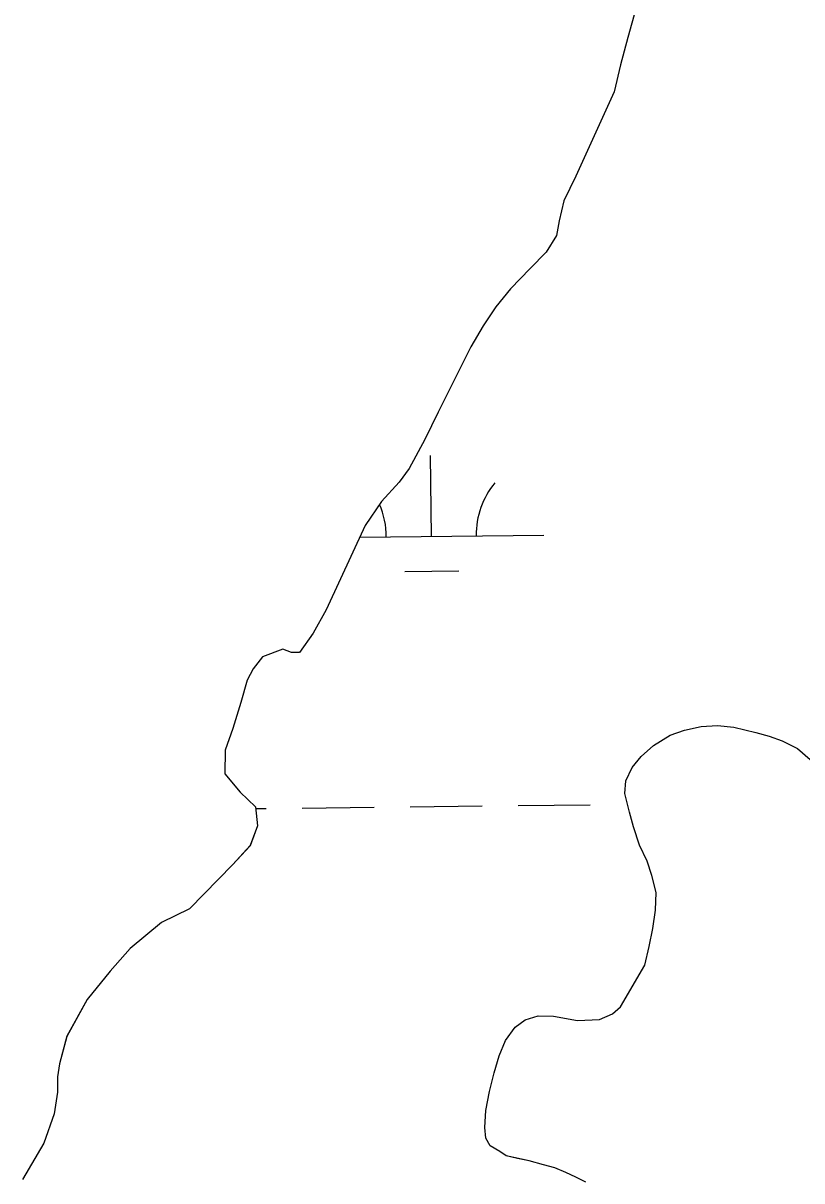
# Model space of a CAD drawing. Extents: x 3683613 to 3738215, y 469626 to 495384.
# Drawn here: x 3717850 to 3718196, y 490601 to 491115 of the extents above; entities that cross this region are included whole.
import ezdxf

# ---------------------------------------------------------------- set-up
doc = ezdxf.new("R2010")
doc.units = 0
doc.layers.add('V-TOPO-SHOR', color=7, linetype='Continuous')
doc.layers.add('V-WETL-SWMP', color=7, linetype='Continuous')

msp = doc.modelspace()

# ---------------------------------------------------------------- linework, layer by layer
at = {"layer": 'V-TOPO-SHOR'}
for points in [[(3718122.48, 491121.37), (3718118.9, 491108.71), (3718115.71, 491096.58), (3718112.78, 491084.58), (3718095.78, 491047.09), (3718090.5, 491036.12), (3718088.34, 491027.12), (3718087.2, 491020.6), (3718082.68, 491013.28), (3718075.56, 491005.94), (3718066.75, 490997.03), (3718060.27, 490988.92), (3718054.59, 490980.55), (3718049.17, 490971.14), (3718040.66, 490954.29), (3718034.61, 490942.14), (3718028.68, 490929.99), (3718021.71, 490917.18), (3718017.32, 490911.04), (3718009.42, 490902.53), (3718002.18, 490891.8), (3717984.8, 490854.32), (3717979.12, 490843.99), (3717973.05, 490835.36), (3717969.4, 490835.34), (3717965.62, 490836.88), (3717956.64, 490833.45), (3717952.37, 490828.08), (3717949.8, 490822.99), (3717946.98, 490813.2), (3717943.4, 490801.58), (3717939.94, 490791.92), (3717939.86, 490781.37), (3717946.68, 490773.33), (3717953.49, 490766.72), (3717954.32, 490758.39), (3717951.11, 490749.52), (3717943.34, 490741.13), (3717924.17, 490721.49), (3717911.69, 490715.42), (3717897.81, 490703.75), (3717888.88, 490693.67), (3717878.66, 490681.11), (3717869.63, 490664.78), (3717866.44, 490652.51), (3717865.56, 490646.77), (3717865.46, 490640), (3717863.96, 490630.35), (3717859.47, 490617.3), (3717849.92, 490601.22)], [(3718100.19, 490599.9), (3718095.75, 490602.22), (3718091.31, 490604.28), (3718086.48, 490606.33), (3718081.39, 490607.74), (3718075, 490609.4), (3718069.92, 490610.54), (3718064.83, 490611.69), (3718061.96, 490613.62), (3718057.78, 490616.07), (3718055.8, 490619.58), (3718055.39, 490624.27), (3718055.87, 490631.82), (3718057.38, 490640.29), (3718059.55, 490648.51), (3718061.72, 490656.08), (3718064.55, 490662.99), (3718068.81, 490668.88), (3718073.36, 490672.16), (3718079.08, 490673.88), (3718085.85, 490673.79), (3718096.54, 490671.76), (3718106.3, 490672.21), (3718112.15, 490674.71), (3718115.65, 490677.85), (3718126.48, 490696.41), (3718128.39, 490704.75), (3718130.04, 490712.7), (3718131.17, 490720.78), (3718131.51, 490728.73), (3718129.52, 490736.27), (3718127.53, 490742.64), (3718124.1, 490749.79), (3718121.46, 490757.84), (3718119.6, 490764.34), (3718117.6, 490772.67), (3718117.96, 490778.27), (3718120.79, 490784.28), (3718124.8, 490789.11), (3718130.24, 490794.09), (3718137.77, 490798.56), (3718144.01, 490800.81), (3718151.42, 490802.42), (3718158.71, 490802.84), (3718166.01, 490802.23), (3718175.79, 490799.81), (3718181.66, 490798.15), (3718187.4, 490796.1), (3718194.32, 490792.75), (3718199.95, 490787.83)]]:
    msp.add_lwpolyline(points, dxfattribs=at)
at = {"layer": 'V-WETL-SWMP'}
for p, q in [((3718122.48, 491121.37), (3718118.9, 491108.71)), ((3718118.9, 491108.71), (3718115.71, 491096.58)), ((3718115.71, 491096.58), (3718112.78, 491084.57)), ((3718112.78, 491084.57), (3718095.78, 491047.09)), ((3718095.78, 491047.09), (3718090.5, 491036.12)), ((3718090.5, 491036.12), (3718088.34, 491027.12)), ((3718088.34, 491027.12), (3718087.2, 491020.6)), ((3718087.2, 491020.6), (3718082.68, 491013.28)), ((3718082.68, 491013.28), (3718075.56, 491005.94)), ((3718075.56, 491005.94), (3718066.75, 490997.03)), ((3718066.75, 490997.03), (3718060.28, 490988.92)), ((3718060.28, 490988.92), (3718054.59, 490980.55)), ((3718054.59, 490980.55), (3718049.17, 490971.14)), ((3718049.17, 490971.14), (3718040.66, 490954.29)), ((3718040.66, 490954.29), (3718034.61, 490942.14)), ((3718034.61, 490942.14), (3718028.68, 490929.99)), ((3718028.68, 490929.99), (3718021.72, 490917.18)), ((3718031.6, 490886.96), (3718031.18, 490922.96)), ((3718021.72, 490917.18), (3718017.32, 490911.04)), ((3718017.32, 490911.04), (3718009.42, 490902.52)), ((3718009.42, 490902.52), (3718002.18, 490891.8)), ((3718002.18, 490891.8), (3717984.8, 490854.31)), ((3717999.76, 490886.59), (3718081.59, 490887.54)), ((3718019.78, 490871.39), (3718043.78, 490871.67)), ((3717984.8, 490854.31), (3717979.12, 490843.99)), ((3717979.12, 490843.99), (3717973.05, 490835.36)), ((3717956.64, 490833.45), (3717952.37, 490828.08)), ((3717965.61, 490836.88), (3717956.64, 490833.45)), ((3717969.4, 490835.34), (3717965.61, 490836.88)), ((3717973.05, 490835.36), (3717969.4, 490835.34)), ((3717952.37, 490828.08), (3717949.8, 490822.99)), ((3717949.8, 490822.99), (3717946.98, 490813.2)), ((3717946.98, 490813.2), (3717943.4, 490801.58)), ((3717943.4, 490801.58), (3717939.93, 490791.92)), ((3718144.01, 490800.81), (3718151.42, 490802.41)), ((3718151.42, 490802.41), (3718158.71, 490802.84)), ((3718158.71, 490802.84), (3718166.01, 490802.23)), ((3718166.01, 490802.23), (3718175.79, 490799.81)), ((3718130.24, 490794.09), (3718137.77, 490798.56)), ((3718137.77, 490798.56), (3718144.01, 490800.81)), ((3718175.79, 490799.81), (3718181.66, 490798.15)), ((3718181.66, 490798.15), (3718187.4, 490796.1)), ((3718187.4, 490796.1), (3718194.32, 490792.75)), ((3717939.93, 490791.92), (3717939.86, 490781.37)), ((3718124.8, 490789.11), (3718130.24, 490794.09)), ((3718194.32, 490792.75), (3718199.95, 490787.83)), ((3718120.79, 490784.27), (3718124.8, 490789.11)), ((3717939.86, 490781.37), (3717946.68, 490773.33)), ((3718117.96, 490778.27), (3718120.79, 490784.27)), ((3718117.6, 490772.67), (3718117.96, 490778.27)), ((3717946.68, 490773.33), (3717953.49, 490766.72)), ((3718119.6, 490764.34), (3718117.6, 490772.67)), ((3717953.49, 490766.72), (3717954.32, 490758.39)), ((3717953.57, 490765.97), (3717958.16, 490766.02)), ((3717974.15, 490766.21), (3718006.15, 490766.58)), ((3718022.15, 490766.77), (3718054.15, 490767.14)), ((3718070.15, 490767.33), (3718102.15, 490767.7)), ((3718121.46, 490757.84), (3718119.6, 490764.34)), ((3717954.32, 490758.39), (3717951.11, 490749.51)), ((3718124.11, 490749.78), (3718121.46, 490757.84)), ((3718127.53, 490742.64), (3718124.11, 490749.78)), ((3717951.11, 490749.51), (3717943.34, 490741.13)), ((3717943.34, 490741.13), (3717924.17, 490721.48)), ((3718129.52, 490736.27), (3718127.53, 490742.64)), ((3718131.51, 490728.73), (3718129.52, 490736.27)), ((3718131.17, 490720.78), (3718131.51, 490728.73)), ((3717924.17, 490721.48), (3717911.69, 490715.42)), ((3718130.04, 490712.7), (3718131.17, 490720.78)), ((3717911.69, 490715.42), (3717897.82, 490703.75)), ((3718128.39, 490704.75), (3718130.04, 490712.7)), ((3717897.82, 490703.75), (3717888.88, 490693.67)), ((3718126.48, 490696.41), (3718128.39, 490704.75)), ((3717888.88, 490693.67), (3717878.66, 490681.11)), ((3718115.65, 490677.86), (3718126.48, 490696.41)), ((3717878.66, 490681.11), (3717869.63, 490664.77)), ((3718112.15, 490674.71), (3718115.65, 490677.86)), ((3718073.36, 490672.15), (3718079.08, 490673.88)), ((3718079.08, 490673.88), (3718085.85, 490673.79)), ((3718085.85, 490673.79), (3718096.54, 490671.76)), ((3718106.3, 490672.21), (3718112.15, 490674.71)), ((3718064.55, 490662.99), (3718068.82, 490668.87)), ((3718068.82, 490668.87), (3718073.36, 490672.15)), ((3718096.54, 490671.76), (3718106.3, 490672.21)), ((3717869.63, 490664.77), (3717866.44, 490652.51)), ((3718061.72, 490656.07), (3718064.55, 490662.99)), ((3717866.44, 490652.51), (3717865.56, 490646.77)), ((3718059.55, 490648.51), (3718061.72, 490656.07)), ((3718057.38, 490640.29), (3718059.55, 490648.51)), ((3717865.56, 490646.77), (3717865.47, 490640)), ((3717865.47, 490640), (3717863.96, 490630.35)), ((3718055.87, 490631.82), (3718057.38, 490640.29)), ((3718055.39, 490624.26), (3718055.87, 490631.82)), ((3717863.96, 490630.35), (3717859.47, 490617.29)), ((3718055.8, 490619.58), (3718055.39, 490624.26)), ((3717859.47, 490617.29), (3717849.91, 490601.22)), ((3718057.78, 490616.07), (3718055.8, 490619.58)), ((3718061.96, 490613.62), (3718057.78, 490616.07)), ((3718064.83, 490611.69), (3718061.96, 490613.62)), ((3718075, 490609.4), (3718064.83, 490611.69)), ((3718081.39, 490607.74), (3718075, 490609.4)), ((3718086.48, 490606.33), (3718081.39, 490607.74)), ((3718091.31, 490604.28), (3718086.48, 490606.33)), ((3718095.75, 490602.22), (3718091.31, 490604.28)), ((3718100.19, 490599.9), (3718095.75, 490602.22))]:
    msp.add_line(p, q, dxfattribs=at)
for centre, start, end in [((3718086.83, 490888.08), 139.8949, 181.4385), ((3717976.35, 490886.79), 359.8949, 24.1217)]:
    msp.add_arc(centre, 35.25, start, end, dxfattribs=at)

doc.saveas('drawing.dxf')
